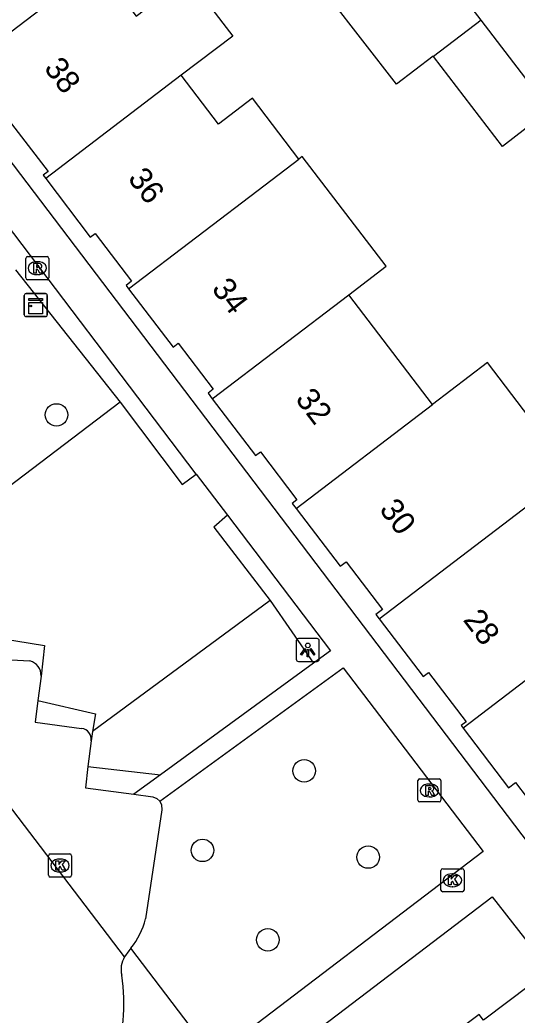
# Model space of a CAD drawing. Extents: x 160037 to 160839, y 385326 to 386441.
# Drawn here: x 160551.5 to 160573.1, y 385517.96 to 385561.22 of the extents above; entities that cross this region are included whole.
import ezdxf

# ---------------------------------------------------------------- set-up
doc = ezdxf.new("R2010")
doc.units = 0
for name, color, linetype in [('IMGEO_Boom', 7, 'Continuous'), ('IMGEO_Groenvoorziening', 7, 'Continuous'), ('IMGEO_Haag', 7, 'Continuous'), ('IMGEO_Kast', 7, 'Continuous'), ('IMGEO_Kolk', 7, 'Continuous'), ('IMGEO_Lichtpunt', 7, 'Continuous'), ('IMGEO_Pand', 7, 'Continuous'), ('IMGEO_Pand_nummerreeks', 7, 'Continuous'), ('IMGEO_Parkeervlak_open', 7, 'Continuous'), ('IMGEO_Rijbaan_lokaal_open', 7, 'Continuous'), ('IMGEO_Rioolput', 7, 'Continuous'), ('IMGEO_Voetpad_open', 7, 'Continuous')]:
    doc.layers.add(name, color=color, linetype=linetype)

msp = doc.modelspace()

# ---------------------------------------------------------------- linework, layer by layer
at = {"layer": 'IMGEO_Boom'}
for centre in [(160553.083, 385544.046), (160563.852, 385528.575), (160559.435, 385525.118), (160566.63, 385524.826), (160562.274, 385521.231)]:
    msp.add_circle(centre, 0.489, dxfattribs=at)
at = {"layer": 'IMGEO_Groenvoorziening'}
for points in [[(160555.857, 385544.599), (160548.214, 385538.81)], [(160562.367, 385535.985), (160554.652, 385530.284)]]:
    msp.add_lwpolyline(points, dxfattribs=at)
at = {"layer": 'IMGEO_Haag'}
for points in [[(160551.305, 385550.353), (160555.857, 385544.599)], [(160555.857, 385544.599), (160558.549, 385541.018), (160559.159, 385541.478)], [(160560.523, 385539.682), (160559.918, 385539.173), (160562.367, 385535.985)], [(160562.367, 385535.985), (160564.261, 385533.258)], [(160550.149, 385534.413), (160552.566, 385534.02), (160552.413, 385532.697)], [(160552.282, 385531.638), (160554.778, 385531.052), (160554.652, 385530.284)], [(160554.652, 385530.284), (160554.586, 385529.884)], [(160554.453, 385528.76), (160557.599, 385528.4)]]:
    msp.add_lwpolyline(points, dxfattribs=at)
at = {"layer": 'IMGEO_Kast'}
for p, q in [((160551.687, 385548.394), (160551.687, 385549.235)), ((160551.687, 385549.235), (160551.687, 385548.394)), ((160551.762, 385549.319), (160552.603, 385549.319)), ((160552.603, 385549.319), (160551.762, 385549.319)), ((160552.687, 385549.244), (160552.687, 385548.403)), ((160552.687, 385548.403), (160552.687, 385549.244)), ((160552.612, 385548.319), (160551.771, 385548.319)), ((160551.771, 385548.319), (160552.612, 385548.319))]:
    msp.add_line(p, q, dxfattribs=at)
for points in [[(160551.882, 385549.109), (160552.482, 385549.109), (160552.482, 385549.024), (160551.882, 385549.024), (160551.882, 385549.109)], [(160551.882, 385548.934), (160552.482, 385548.934), (160552.482, 385548.445), (160551.882, 385548.445), (160551.882, 385548.934)]]:
    msp.add_lwpolyline(points, dxfattribs=at)
msp.add_circle((160551.966, 385548.783), 0.0377, dxfattribs=at)
for centre, start, end in [((160551.765, 385549.241), 92.4484, 184.2845), ((160551.765, 385549.241), 92.4484, 184.2845), ((160552.609, 385549.241), 2.4484, 94.2845), ((160552.609, 385549.241), 2.4484, 94.2845), ((160551.765, 385548.397), 182.4484, 274.2845), ((160551.765, 385548.397), 182.4484, 274.2845), ((160552.609, 385548.397), 272.4484, 4.2845), ((160552.609, 385548.397), 272.4484, 4.2845)]:
    msp.add_arc(centre, 0.0779, start, end, dxfattribs=at)
at = {"layer": 'IMGEO_Kolk'}
for p, q in [((160552.738, 385524.034), (160552.738, 385524.886)), ((160552.813, 385524.96), (160553.665, 385524.96)), ((160553.226, 385524.74), (160553.251, 385524.74)), ((160553.739, 385524.886), (160553.739, 385524.034)), ((160553.249, 385524.18), (160553.224, 385524.18)), ((160569.795, 385523.393), (160569.795, 385524.245)), ((160569.87, 385524.319), (160570.722, 385524.319)), ((160570.796, 385524.245), (160570.796, 385523.393)), ((160553.665, 385523.96), (160552.813, 385523.96)), ((160570.283, 385524.099), (160570.308, 385524.099)), ((160570.722, 385523.319), (160569.87, 385523.319)), ((160570.306, 385523.539), (160570.281, 385523.539))]:
    msp.add_line(p, q, dxfattribs=at)
for points in [[(160552.738, 385524.034), (160552.738, 385524.886)], [(160552.813, 385524.96), (160553.665, 385524.96)], [(160553.059, 385524.66), (160553.182, 385524.66), (160553.182, 385524.509), (160553.312, 385524.66), (160553.476, 385524.66), (160553.33, 385524.509), (160553.483, 385524.26), (160553.331, 385524.26), (160553.246, 385524.424), (160553.182, 385524.357), (160553.182, 385524.26), (160553.059, 385524.26), (160553.059, 385524.66)], [(160553.739, 385524.886), (160553.739, 385524.034)], [(160569.795, 385523.393), (160569.795, 385524.245)], [(160569.87, 385524.319), (160570.722, 385524.319)], [(160570.796, 385524.245), (160570.796, 385523.393)], [(160553.665, 385523.96), (160552.813, 385523.96)], [(160570.116, 385524.019), (160570.239, 385524.019), (160570.239, 385523.868), (160570.369, 385524.019), (160570.533, 385524.019), (160570.387, 385523.868), (160570.54, 385523.619), (160570.388, 385523.619), (160570.303, 385523.783), (160570.239, 385523.716), (160570.239, 385523.619), (160570.116, 385523.619), (160570.116, 385524.019)], [(160570.722, 385523.319), (160569.87, 385523.319)]]:
    msp.add_lwpolyline(points, dxfattribs=at)
for centre, start, end in [((160552.815, 385524.884), 91.552, 178.448), ((160552.815, 385524.884), 91.552, 178.448), ((160553.663, 385524.884), 1.552, 88.448), ((160553.663, 385524.884), 1.552, 88.448), ((160569.872, 385524.243), 91.552, 178.448), ((160569.872, 385524.243), 91.552, 178.448), ((160570.72, 385524.243), 1.552, 88.448), ((160570.72, 385524.243), 1.552, 88.448), ((160552.815, 385524.036), 181.552, 268.448), ((160552.815, 385524.036), 181.552, 268.448), ((160553.663, 385524.036), 271.552, 358.448), ((160553.663, 385524.036), 271.552, 358.448), ((160569.872, 385523.395), 181.552, 268.448), ((160569.872, 385523.395), 181.552, 268.448), ((160570.72, 385523.395), 271.552, 358.448), ((160570.72, 385523.395), 271.552, 358.448)]:
    msp.add_arc(centre, 0.0765, start, end, dxfattribs=at)
for centre, major_axis, ratio, start_param, end_param in [((160553.225, 385524.46), (-0.387, 0.002), 0.722429, 4.712389, 7.853982), ((160553.25, 385524.46), (-0.39, 0.002), 0.717154, 1.570796, 4.712389), ((160570.282, 385523.819), (-0.387, 0.002), 0.722429, 4.712389, 7.853982), ((160570.307, 385523.819), (-0.39, 0.002), 0.717154, 1.570796, 4.712389)]:
    msp.add_ellipse(centre, major_axis=major_axis, ratio=ratio, start_param=start_param, end_param=end_param, dxfattribs=at)
at = {"layer": 'IMGEO_Lichtpunt'}
for p, q in [((160563.509, 385534.23), (160563.509, 385533.423)), ((160563.509, 385534.23), (160563.509, 385533.423)), ((160564.411, 385534.325), (160563.603, 385534.325)), ((160564.411, 385534.325), (160563.603, 385534.325)), ((160564.505, 385533.423), (160564.505, 385534.23)), ((160564.505, 385533.423), (160564.505, 385534.23)), ((160563.603, 385533.329), (160564.411, 385533.329)), ((160563.603, 385533.329), (160564.411, 385533.329))]:
    msp.add_line(p, q, dxfattribs=at)
for points in [[(160563.883, 385533.894), (160563.922, 385533.866), (160563.734, 385533.604), (160563.696, 385533.631), (160563.883, 385533.894)], [(160563.985, 385533.846), (160564.032, 385533.846), (160564.032, 385533.524), (160563.985, 385533.524), (160563.985, 385533.846)], [(160564.095, 385533.866), (160564.133, 385533.893), (160564.32, 385533.631), (160564.281, 385533.603), (160564.095, 385533.866)]]:
    msp.add_lwpolyline(points, dxfattribs=at)
msp.add_circle((160564.008, 385534.028), 0.0994, dxfattribs=at)
for centre, start, end in [((160563.603, 385534.23), 90, 180), ((160563.603, 385534.23), 90, 180), ((160564.411, 385534.23), 0, 90), ((160564.411, 385534.23), 0, 90), ((160563.603, 385533.423), 180, 270), ((160563.603, 385533.423), 180, 270), ((160564.411, 385533.423), 270, 0), ((160564.411, 385533.423), 270, 360)]:
    msp.add_arc(centre, 0.0946, start, end, dxfattribs=at)
at = {"layer": 'IMGEO_Pand'}
for points in [[(160569.469, 385559.624), (160569.454, 385559.644), (160567.856, 385558.418), (160564.943, 385562.213), (160564.838, 385562.35), (160568.504, 385565.163)], [(160571.542, 385561.205), (160568.504, 385565.163)], [(160548.961, 385559.077), (160554.871, 385563.583)], [(160554.871, 385563.583), (160556.548, 385561.384), (160558.782, 385563.088), (160560.744, 385560.516), (160558.51, 385558.813)], [(160571.542, 385561.205), (160569.469, 385559.624)], [(160574.533, 385557.307), (160571.542, 385561.205)], [(160574.533, 385557.307), (160572.465, 385555.72), (160569.469, 385559.624)], [(160548.961, 385559.077), (160550.904, 385556.53), (160551.135, 385556.707), (160552.718, 385554.632), (160552.504, 385554.469), (160552.618, 385554.319)], [(160558.51, 385558.813), (160552.618, 385554.319)], [(160563.621, 385555.165), (160561.601, 385557.813), (160560.129, 385556.69), (160558.51, 385558.813)], [(160556.221, 385549.522), (160562.149, 385554.042), (160563.621, 385555.165)], [(160565.788, 385549.271), (160567.408, 385550.507), (160563.769, 385555.278), (160563.621, 385555.165)], [(160552.618, 385554.319), (160554.555, 385551.78), (160554.762, 385551.937), (160556.35, 385549.855), (160556.108, 385549.671), (160556.221, 385549.522)], [(160556.221, 385549.522), (160558.153, 385546.99), (160558.377, 385547.161), (160559.898, 385545.167), (160559.671, 385544.994), (160559.858, 385544.749)], [(160559.858, 385544.749), (160565.788, 385549.271)], [(160569.428, 385544.5), (160565.788, 385549.271)], [(160575.453, 385541.55), (160571.814, 385546.321), (160569.428, 385544.5)], [(160559.858, 385544.749), (160561.739, 385542.283), (160561.946, 385542.441), (160563.535, 385540.359), (160563.33, 385540.202), (160563.5, 385539.98)], [(160563.5, 385539.98), (160569.428, 385544.5)], [(160567.107, 385535.187), (160575.453, 385541.55)], [(160563.5, 385539.98), (160565.414, 385537.47), (160565.672, 385537.666), (160567.256, 385535.589), (160566.968, 385535.369), (160567.107, 385535.187)], [(160567.107, 385535.187), (160569.023, 385532.675), (160569.255, 385532.852), (160570.887, 385530.712), (160570.673, 385530.548), (160570.764, 385530.429)], [(160576.706, 385534.96), (160570.764, 385530.429)], [(160570.764, 385530.429), (160572.736, 385527.843), (160573.034, 385528.07), (160574.557, 385526.075), (160574.282, 385525.865), (160574.426, 385525.676)], [(160573.711, 385519.753), (160573.481, 385519.578), (160573.696, 385519.293), (160571.644, 385517.741), (160571.457, 385517.988), (160568.822, 385515.994)]]:
    msp.add_lwpolyline(points, dxfattribs=at)
at = {"layer": 'IMGEO_Parkeervlak_open'}
for points in [[(160550.149, 385534.413), (160550.017, 385533.464), (160551.932, 385533.353)], [(160552.413, 385532.697), (160552.282, 385531.638)], [(160552.282, 385531.638), (160552.165, 385530.691), (160554.18, 385530.422)], [(160554.586, 385529.884), (160554.453, 385528.76)], [(160554.453, 385528.76), (160554.342, 385527.835), (160556.446, 385527.559)], [(160557.575, 385527.255), (160557.654, 385527.092), (160557.67, 385526.878), (160556.958, 385522.137)]]:
    msp.add_lwpolyline(points, dxfattribs=at)
for centre, radius, start, end in [((160551.768, 385532.728), 0.646, 357.2041, 75.296), ((160554.123, 385529.956), 0.469, 351.1114, 82.9684), ((160553.441, 385523.102), 3.647, 322.2103, 344.6596)]:
    msp.add_arc(centre, radius, start, end, dxfattribs=at)
at = {"layer": 'IMGEO_Rijbaan_lokaal_open'}
msp.add_lwpolyline([(160556.039, 385520.487), (160531.577, 385552.616)], dxfattribs=at)
for centre, radius, start, end in [((160556.949, 385519.946), 1.058, 149.2823, 193.7904), ((160548.356, 385518.475), 7.663, 310.2608, 9.1558)]:
    msp.add_arc(centre, radius, start, end, dxfattribs=at)
at = {"layer": 'IMGEO_Rioolput'}
for p, q in [((160551.752, 385550), (160551.752, 385550.852)), ((160551.827, 385550.926), (160552.679, 385550.926)), ((160552.24, 385550.706), (160552.265, 385550.706)), ((160552.753, 385550.852), (160552.753, 385550)), ((160552.263, 385550.146), (160552.238, 385550.146)), ((160552.679, 385549.926), (160551.827, 385549.926)), ((160568.79, 385527.296), (160568.79, 385528.148)), ((160568.865, 385528.222), (160569.717, 385528.222)), ((160569.791, 385528.148), (160569.791, 385527.296)), ((160569.278, 385528.002), (160569.303, 385528.002)), ((160569.717, 385527.222), (160568.865, 385527.222)), ((160569.301, 385527.442), (160569.276, 385527.442))]:
    msp.add_line(p, q, dxfattribs=at)
for points in [[(160551.752, 385550), (160551.752, 385550.852)], [(160551.827, 385550.926), (160552.679, 385550.926)], [(160552.341, 385550.624), (160552.089, 385550.626), (160552.089, 385550.226)], [(160552.267, 385550.545), (160552.213, 385550.545), (160552.213, 385550.464)], [(160552.753, 385550.852), (160552.753, 385550)], [(160552.089, 385550.226), (160552.213, 385550.226), (160552.213, 385550.388), (160552.224, 385550.388)], [(160552.213, 385550.464), (160552.265, 385550.464)], [(160552.271, 385550.359), (160552.342, 385550.226), (160552.482, 385550.226), (160552.417, 385550.352)], [(160552.679, 385549.926), (160551.827, 385549.926)], [(160568.79, 385527.296), (160568.79, 385528.148)], [(160568.865, 385528.222), (160569.717, 385528.222)], [(160569.791, 385528.148), (160569.791, 385527.296)], [(160569.379, 385527.92), (160569.127, 385527.922), (160569.127, 385527.522)], [(160569.127, 385527.522), (160569.251, 385527.522), (160569.251, 385527.684), (160569.262, 385527.684)], [(160569.305, 385527.841), (160569.251, 385527.841), (160569.251, 385527.76)], [(160569.251, 385527.76), (160569.303, 385527.76)], [(160569.309, 385527.655), (160569.38, 385527.522), (160569.52, 385527.522), (160569.455, 385527.648)], [(160569.717, 385527.222), (160568.865, 385527.222)]]:
    msp.add_lwpolyline(points, dxfattribs=at)
for centre, radius, start, end in [((160551.829, 385550.85), 0.0765, 91.552, 178.448), ((160551.829, 385550.85), 0.0765, 91.552, 178.448), ((160552.273, 385550.449), 0.0964, 77.0061, 93.1865), ((160552.287, 385550.506), 0.0378, 276.6634, 79.6772), ((160552.34, 385550.514), 0.109, 350.3612, 89.416), ((160552.677, 385550.85), 0.0765, 1.552, 88.448), ((160552.677, 385550.85), 0.0765, 1.552, 88.448), ((160552.223, 385550.335), 0.0533, 26.0293, 88.6989), ((160552.249, 385550.653), 0.19, 274.7715, 282.9687), ((160552.338, 385550.514), 0.112, 277.5842, 350.9817), ((160552.322, 385550.299), 0.108, 29.5134, 73.7905), ((160551.829, 385550.002), 0.0765, 181.552, 268.448), ((160551.829, 385550.002), 0.0765, 181.552, 268.448), ((160552.677, 385550.002), 0.0765, 271.552, 358.448), ((160552.677, 385550.002), 0.0765, 271.552, 358.448), ((160568.867, 385528.146), 0.0765, 91.552, 178.448), ((160568.867, 385528.146), 0.0765, 91.552, 178.448), ((160569.715, 385528.146), 0.0765, 1.552, 88.448), ((160569.715, 385528.146), 0.0765, 1.552, 88.448), ((160569.261, 385527.631), 0.0533, 26.0293, 88.6989), ((160569.287, 385527.949), 0.19, 274.7715, 282.9687), ((160569.311, 385527.745), 0.0964, 77.0061, 93.1865), ((160569.325, 385527.802), 0.0378, 276.6634, 79.6772), ((160569.378, 385527.81), 0.109, 350.3612, 89.416), ((160569.376, 385527.81), 0.112, 277.5842, 350.9817), ((160569.36, 385527.595), 0.108, 29.5134, 73.7905), ((160568.867, 385527.298), 0.0765, 181.552, 268.448), ((160568.867, 385527.298), 0.0765, 181.552, 268.448), ((160569.715, 385527.298), 0.0765, 271.552, 358.448), ((160569.715, 385527.298), 0.0765, 271.552, 358.448)]:
    msp.add_arc(centre, radius, start, end, dxfattribs=at)
for centre, major_axis, ratio, start_param, end_param in [((160552.239, 385550.426), (-0.387, 0.002), 0.722429, 4.712389, 7.853982), ((160552.264, 385550.426), (-0.39, 0.002), 0.717154, 1.570796, 4.712389), ((160569.277, 385527.722), (-0.387, 0.002), 0.722429, 4.712389, 7.853982), ((160569.302, 385527.722), (-0.39, 0.002), 0.717154, 1.570796, 4.712389)]:
    msp.add_ellipse(centre, major_axis=major_axis, ratio=ratio, start_param=start_param, end_param=end_param, dxfattribs=at)
at = {"layer": 'IMGEO_Voetpad_open'}
for points in [[(160578.104, 385520.793), (160577.487, 385520.322), (160541.062, 385568.287)], [(160559.159, 385541.478), (160549.765, 385553.842)], [(160559.159, 385541.478), (160560.523, 385539.682)], [(160560.523, 385539.682), (160564.996, 385533.794), (160564.261, 385533.258)], [(160564.261, 385533.258), (160557.599, 385528.4)], [(160557.575, 385527.255), (160565.545, 385533.053), (160571.624, 385525.07), (160559.912, 385516.141), (160556.323, 385520.867)], [(160557.599, 385528.4), (160556.446, 385527.559)], [(160556.446, 385527.559), (160557.271, 385527.449), (160557.445, 385527.379), (160557.575, 385527.255)], [(160516.424, 385480.723), (160537.719, 385496.988), (160572.021, 385523.1), (160574.307, 385520.176), (160573.711, 385519.753)], [(160556.323, 385520.867), (160556.228, 385520.75), (160556.039, 385520.487)]]:
    msp.add_lwpolyline(points, dxfattribs=at)

# ---------------------------------------------------------------- texts
at = {"layer": 'IMGEO_Pand_nummerreeks'}
for s, rotation, p in [('38', 307.2176, (160552.511, 385559.112)), ('36', 307.2191, (160556.153, 385554.318)), ('34', 307.2191, (160559.796, 385549.522)), ('32', 307.2176, (160563.435, 385544.728)), ('30', 307.2176, (160567.082, 385539.927)), ('28', 307.2176, (160570.725, 385535.131))]:
    msp.add_text(s, height=1, rotation=rotation, dxfattribs=at).set_placement(p)

doc.saveas('drawing.dxf')
